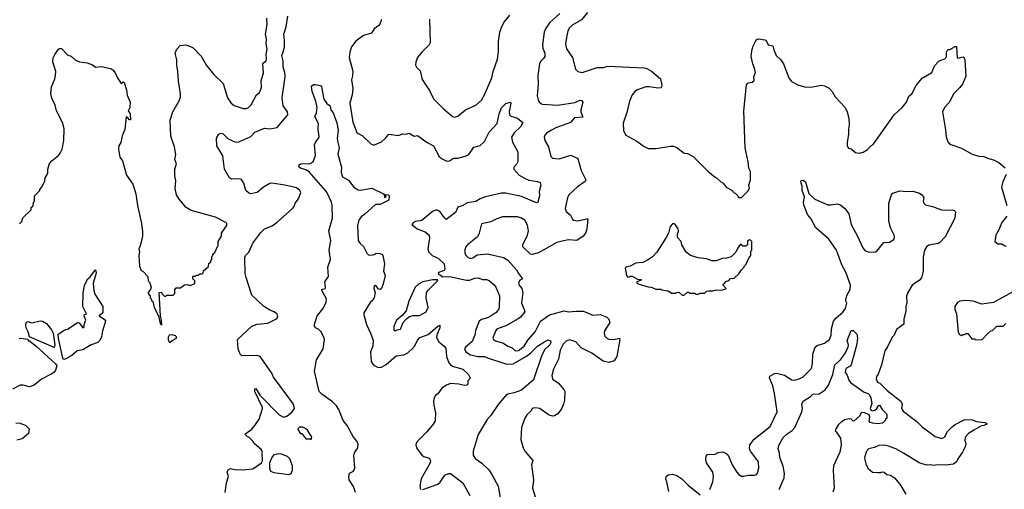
# Model space of a CAD drawing. Extents: x 1933546 to 2138868, y 524910 to 667279.
# Tile 444 of 466: x 2099391 to 2108657, y 590095 to 594511. Entities that reach past the tile are written whole.
import ezdxf

# ---------------------------------------------------------------- set-up
doc = ezdxf.new("R2010")
doc.units = 0

msp = doc.modelspace()

# ---------------------------------------------------------------- linework, layer by layer
at = {"layer": '0CON10XD'}
for points in [[(2104475, 594570.8), (2104378, 594482), (2104340, 594425), (2104328.1, 594395), (2104310, 594275), (2104313.7, 594243.7), (2104332.9, 594195), (2104332.5, 594165), (2104322, 594145), (2104292.8, 594117.2), (2104283.6, 594096.4), (2104265.7, 593985), (2104271.4, 593905), (2104261.4, 593795), (2104274.3, 593745), (2104290, 593725), (2104308.2, 593718.2), (2104455, 593708.2), (2104615, 593731.9), (2104665, 593754.2), (2104681.4, 593751.4), (2104690.8, 593735), (2104670.6, 593665), (2104671.4, 593645), (2104690, 593595), (2104612.3, 593587.7), (2104575, 593544.2), (2104436, 593494), (2104395, 593473.5), (2104347.4, 593442.6), (2104332.5, 593425), (2104327.5, 593405), (2104334.1, 593374.1), (2104366.9, 593315), (2104388.6, 593225), (2104405, 593209.4), (2104468.2, 593201.8), (2104576.2, 593236.2), (2104645, 593206.5), (2104674, 593094), (2104718.5, 593005), (2104711.1, 592988.9), (2104641.2, 592938.8), (2104557.5, 592865), (2104545.7, 592835.7), (2104524.6, 592735), (2104535, 592708.6), (2104575, 592673.3), (2104594.6, 592635), (2104606, 592625), (2104645, 592620.6), (2104725, 592640), (2104738, 592638), (2104728, 592542), (2104716.9, 592505), (2104695, 592475.8), (2104635, 592435.8), (2104555, 592440), (2104495, 592428.9), (2104445.5, 592414.5), (2104275, 592320), (2104215, 592304.3), (2104196.8, 592306.8), (2104126.8, 592376.8), (2104126.9, 592395), (2104170.9, 592485), (2104178.9, 592525), (2104169.5, 592579.5), (2104144.5, 592624.5), (2104115, 592645.8), (2104075, 592656.7), (2103933.8, 592656.2), (2103880.3, 592639.7), (2103825, 592610), (2103737, 592593), (2103716.2, 592505), (2103700, 592470), (2103605, 592394), (2103590.6, 592375), (2103576.7, 592335), (2103585, 592299.4), (2103612.5, 592275), (2103635, 592266.7), (2103655, 592270.9), (2103695, 592298.5), (2103795, 592307.9), (2103862.4, 592292.4), (2103945, 592274.2), (2103985, 592250.6), (2104065, 592159.2), (2104084, 592124), (2104123.3, 592075), (2104098.2, 592061.8), (2104084, 592035), (2104091.2, 592015), (2104116, 591985), (2104125.6, 591945.6), (2104112.2, 591845), (2104140, 591785), (2104143.3, 591765), (2104105, 591713.8), (2104083.3, 591696.7), (2103965, 591633.8), (2103883.8, 591605), (2103870.9, 591589.1), (2103848.6, 591535), (2103844.2, 591515), (2103848.8, 591505), (2103870.3, 591490.3), (2103945, 591470), (2103985, 591441.3), (2104025, 591425.4), (2104055, 591398.7), (2104085, 591401.4), (2104138.8, 591441.2), (2104172.8, 591497.2), (2104242, 591575), (2104292.5, 591675), (2104376.7, 591735), (2104515, 591772.5), (2104555, 591765.6), (2104625, 591771.8), (2104695, 591769.4), (2104729.1, 591759.1), (2104781.7, 591731.7), (2104855, 591740), (2104917.5, 591715), (2104936.1, 591696.1), (2104943.8, 591665), (2104893.2, 591585), (2104890.5, 591565), (2104899.2, 591535), (2104915, 591516.1), (2104935, 591507.2), (2104985, 591504.6), (2105035, 591515.6), (2105038.5, 591505), (2105010.9, 591345), (2104985, 591304), (2104935, 591288), (2104881.3, 591301.3), (2104774, 591375), (2104675, 591427.1), (2104625, 591482.7), (2104565, 591501.1), (2104535, 591488.8)], [(2104735, 594578.5), (2104679.4, 594510.6), (2104597.1, 594462.8), (2104566.2, 594435), (2104549.2, 594405), (2104537.5, 594345), (2104527.1, 594285), (2104536.5, 594236.5), (2104593.1, 594155), (2104622.5, 594045), (2104645, 594023.3), (2104685, 594014), (2104825, 594061.5), (2104885, 594062.5), (2104925, 594073.3), (2105267.3, 594057.3), (2105291.7, 594051.7), (2105336.6, 594026.6), (2105420, 593955), (2105432.5, 593895), (2105428.3, 593871.7), (2105395, 593867.5), (2105315, 593880), (2105285, 593878.8), (2105205, 593852), (2105181.2, 593835), (2105156, 593805), (2105130, 593745), (2105105, 593640), (2105071.7, 593538.3), (2105072, 593465), (2105095.8, 593425.8), (2105198.6, 593368.6), (2105267.9, 593317.9), (2105305, 593301.2), (2105380.7, 593299.3), (2105515, 593321.2), (2105545, 593321.2), (2105575, 593310), (2105645, 593257.5), (2105675, 593252.5), (2105730, 593225), (2105867, 593087), (2105935, 593030), (2105950, 593025), (2105990, 592985), (2106010, 592975), (2106040, 592935), (2106085, 592912.5), (2106113.6, 592883.6), (2106125, 592880), (2106150, 592855), (2106155, 592840), (2106185, 592840), (2106250, 592905), (2106250, 592915), (2106260, 592925), (2106252.5, 592955), (2106267.5, 593005), (2106267.5, 593085), (2106252.5, 593115), (2106247.5, 593175), (2106217.5, 593305), (2106206.7, 593655), (2106232, 593898), (2106245, 593916.2), (2106285, 593922.5), (2106301.7, 593938.3), (2106300, 593975), (2106316.9, 594015), (2106306.5, 594056.5), (2106290, 594095), (2106275.7, 594165), (2106280.6, 594215), (2106291.9, 594255), (2106326, 594325), (2106345, 594330), (2106405, 594320.6), (2106415.8, 594315), (2106435, 594276.2), (2106480, 594265), (2106487.8, 594227.8), (2106510, 594175), (2106553, 594133), (2106578.8, 594095), (2106629.4, 593965), (2106655, 593931.4), (2106715, 593899.4), (2106775, 593879.4), (2106835, 593875.7), (2106935, 593895.8), (2106965, 593890), (2107007.9, 593867.9), (2107037.2, 593837.2), (2107065, 593786.2), (2107158, 593685), (2107178.1, 593645), (2107192.2, 593585), (2107196.9, 593525), (2107190, 593475), (2107192, 593435), (2107176.7, 593355), (2107177.5, 593325), (2107191.7, 593301.7), (2107217, 593297), (2107255, 593262.5), (2107295, 593257.5), (2107330, 593265), (2107369.3, 593290.7), (2107400, 593325), (2107423, 593337), (2107620, 593615), (2107695, 593686.7), (2107736, 593735), (2107758.1, 593791.9), (2107786.7, 593815), (2107828.3, 593891.7), (2107885, 593961.2), (2107973.3, 594015), (2108001.2, 594078.8), (2108044.4, 594125.6), (2108096, 594144), (2108106.7, 594153.3), (2108112.5, 594165), (2108113.3, 594205), (2108125, 594230), (2108145, 594230), (2108195, 594260), (2108208.3, 594258.3), (2108211.7, 594151.7), (2108225, 594150), (2108265, 594163.3), (2108275, 594157.5), (2108283.8, 594135), (2108295, 593980), (2108264.3, 593905), (2108235, 593870)], [(2099388.3, 592591.7), (2099410, 592615), (2099421.7, 592648.3), (2099498.3, 592721.7), (2099500, 592745), (2099518.3, 592761.7), (2099520, 592795), (2099530, 592805), (2099530, 592855), (2099551.7, 592878.3), (2099580, 592905), (2099580, 592915), (2099600, 592935), (2099627.5, 592995), (2099632.5, 593025), (2099656.4, 593063.6), (2099657.5, 593105), (2099671.7, 593158.3), (2099693.3, 593185), (2099756.7, 593235), (2099773.3, 593255), (2099790, 593295), (2099806.2, 593375), (2099808.8, 593485), (2099793.8, 593545), (2099738.8, 593655), (2099726.4, 593706.4), (2099693.6, 593773.6), (2099683.3, 593815), (2099690.7, 593879.3), (2099722.5, 593955), (2099728.8, 593985), (2099730, 594025), (2099704.2, 594115), (2099707.7, 594152.3), (2099722.5, 594185), (2099757, 594233), (2099765, 594240), (2099785, 594240), (2099845, 594178.8), (2099875, 594168), (2099915, 594129.2), (2099955.6, 594115.6), (2100025, 594106), (2100075, 594085.6), (2100105, 594065.4), (2100165, 594070.6), (2100255, 594048.5), (2100275, 594034.4), (2100290, 594010), (2100315, 593957.5), (2100345, 593912.5), (2100363.6, 593926.4), (2100375, 593920), (2100395, 593852.5), (2100401.2, 593801.2), (2100431.5, 593735), (2100426.5, 593685), (2100411.2, 593655), (2100429.4, 593625), (2100435, 593570), (2100425, 593570), (2100409.3, 593589.3), (2100393, 593597), (2100380.3, 593479.7), (2100355, 593417.5), (2100342, 593355), (2100324.2, 593325.8), (2100320.8, 593295), (2100335, 593217.5), (2100360, 593185), (2100395, 593050), (2100455, 592963.3), (2100484.5, 592875), (2100500.9, 592765), (2100537.3, 592595), (2100546.9, 592515), (2100545.7, 592474.3), (2100526.2, 592385), (2100513.8, 592355), (2100518.8, 592325), (2100513.3, 592295), (2100517.5, 592195), (2100533.3, 592153.3), (2100550, 592145), (2100597.5, 592095), (2100600, 592055), (2100611.7, 592041.7), (2100627.5, 591995), (2100622.5, 591975), (2100600, 591945), (2100600, 591935), (2100620, 591915), (2100620, 591895), (2100630, 591885), (2100631.7, 591871.7), (2100645, 591860), (2100657.5, 591805), (2100697.5, 591725), (2100713, 591653), (2100728.3, 591641.7), (2100727, 591683), (2100717, 591727), (2100703, 591947), (2100725, 591950), (2100730, 591935), (2100755, 591910), (2100765, 591910), (2100775, 591920), (2100835, 591920), (2100850, 591935), (2100850, 591975), (2100865, 591990), (2100905, 591990), (2100943, 592017), (2100965, 592020), (2100995, 592012.5), (2101038.3, 592031.7), (2101040, 592055), (2101020, 592075), (2101021.7, 592098.3), (2101045, 592100), (2101055, 592110), (2101075, 592110), (2101085, 592120), (2101108.3, 592121.7), (2101118.3, 592131.7), (2101121.7, 592148.3), (2101168.3, 592191.7), (2101171.7, 592218.3), (2101190, 592235), (2101190, 592245), (2101200, 592255), (2101200, 592285), (2101210, 592295), (2101210, 592305), (2101228.3, 592321.7), (2101251.7, 592378.3), (2101260, 592385), (2101260, 592425), (2101290, 592475), (2101290, 592505), (2101340, 592575), (2101340, 592595), (2101330, 592605), (2101235, 592653.3), (2101005, 592716.7), (2100957.5, 592745), (2100892.7, 592822.7), (2100866.7, 592865), (2100853.8, 592925), (2100859.2, 592995), (2100851.7, 593041.7), (2100851.4, 593105), (2100865.8, 593155), (2100852.5, 593195), (2100860, 593245), (2100846.7, 593315), (2100814.5, 593414.5), (2100806.9, 593565), (2100831.4, 593645), (2100893, 593747), (2100904, 593784), (2100904.3, 593815), (2100884.4, 593934.4), (2100880, 594025), (2100870, 594085), (2100871.2, 594135), (2100853.3, 594195), (2100870, 594235), (2100903, 594267), (2100955, 594274), (2100999.6, 594259.5), (2101022.5, 594245), (2101098.8, 594168.8), (2101148.3, 594081.7), (2101217.5, 593995), (2101305, 593910), (2101346.2, 593775), (2101382.5, 593725), (2101410, 593705), (2101495, 593676.2), (2101525, 593676.2), (2101544.2, 593685.8), (2101570.4, 593709.5), (2101620.8, 593805), (2101646.7, 593825), (2101666.9, 593875), (2101664.5, 593935), (2101687.1, 594012.9), (2101680.5, 594095), (2101685, 594105.8), (2101710, 594125), (2101713.1, 594145), (2101710, 594185), (2101719.1, 594235), (2101710, 594285), (2101715, 594330), (2101704.6, 594375), (2101720.8, 594465), (2101716, 594525)], [(2101323.8, 590065), (2101336.7, 590155), (2101356.7, 590215), (2101342.5, 590255), (2101352.3, 590277.7), (2101375, 590290), (2101415, 590281.1), (2101485, 590279.5), (2101585, 590288), (2101666.4, 590343.6), (2101677, 590363), (2101672.5, 590435), (2101677.5, 590445), (2101667.5, 590465), (2101597, 590527), (2101586.4, 590546.4), (2101546.4, 590586.4), (2101535, 590590), (2101510, 590615), (2101575, 590660), (2101604.1, 590695.9), (2101643.3, 590755), (2101677.5, 590855), (2101677.5, 590865), (2101604.3, 591014.3), (2101605, 591040), (2101615, 591042.5), (2101652, 590982), (2101833.8, 590795), (2101875, 590773.3), (2101905, 590782.5), (2101955, 590822.5), (2101976.7, 590855), (2101968.8, 590895), (2101934.2, 590944.2), (2101779.3, 591149.3), (2101765, 591187.5), (2101655, 591344.4), (2101623.2, 591353.2), (2101481.7, 591351.7), (2101465.5, 591365), (2101446.2, 591415), (2101440, 591505), (2101575, 591630.8), (2101625, 591648.2), (2101725, 591656), (2101801.2, 591695), (2101814.3, 591705.7), (2101822, 591725), (2101810.8, 591745), (2101787.5, 591765), (2101745, 591780.9), (2101687.1, 591817.1), (2101575, 591922), (2101523.8, 592086.2), (2101512.9, 592125), (2101509.4, 592275), (2101517, 592293), (2101547.5, 592325), (2101585, 592411.2), (2101659.8, 592510.2), (2101695, 592544), (2101766.4, 592573.6), (2101815, 592607.1), (2101958.2, 592735), (2101973.8, 592755), (2101985, 592786), (2102014.5, 592825.5), (2102036.7, 592885), (2102028.8, 592905), (2101995, 592930), (2101885, 592955.7), (2101765, 592973.1), (2101745, 592969.5), (2101684.2, 592935.8), (2101625, 592885.6), (2101565, 592872.7), (2101545, 592882.2), (2101520.5, 592905), (2101501.1, 592975), (2101479.8, 593009.8), (2101464.4, 593014.4), (2101385, 593012.9), (2101364.2, 593024.2), (2101317.5, 593105), (2101301.7, 593231.7), (2101245.9, 593325.9), (2101244.1, 593395.9), (2101265, 593433.3), (2101285, 593443.8), (2101305, 593438), (2101350, 593395), (2101398.8, 593368.8), (2101425, 593358.8), (2101455, 593361.2), (2101565, 593414.2), (2101605, 593453.5), (2101695, 593492.5), (2101745, 593484.4), (2101815, 593496.2), (2101913.6, 593616.4), (2101910, 593645), (2101871.7, 593701.7), (2101860, 593775), (2101888.9, 593975), (2101886.9, 594015), (2101869.4, 594065), (2101870, 594125), (2101857.3, 594175), (2101870.2, 594209.8), (2101882.7, 594255), (2101883.6, 594315), (2101876.4, 594373.6), (2101900, 594445), (2101913.6, 594545)], [(2102795.6, 594514.4), (2102781.2, 594468.8), (2102771.1, 594455), (2102727.5, 594425), (2102701.2, 594385), (2102627.3, 594362.7), (2102555, 594309.2), (2102512.9, 594255), (2102497.8, 594205), (2102491.9, 594155), (2102526.6, 594026.6), (2102523.9, 593983.9), (2102514.3, 593945), (2102525.7, 593864.3), (2102518.6, 593805), (2102497.5, 593725), (2102527.2, 593547.2), (2102565, 593451.2), (2102575, 593440), (2102615, 593423.3), (2102695, 593342.5), (2102725, 593332.5), (2102795, 593363.8), (2102833.9, 593396.1), (2102865, 593436), (2102955, 593423.1), (2102995, 593437.1), (2103025, 593434), (2103055, 593443.8), (2103105, 593416.2), (2103135, 593423.3), (2103225, 593356.2), (2103285, 593325.8), (2103339.2, 593225), (2103362, 593205), (2103410, 593180), (2103435, 593183.2), (2103475, 593210), (2103515, 593207.9), (2103582.8, 593227.2), (2103617.5, 593245), (2103665, 593311.2), (2103725, 593328.8), (2103766, 593365), (2103807.7, 593452.3), (2103883.1, 593535), (2103903.1, 593626.9), (2103925, 593683.8), (2103965, 593724), (2104007, 593737), (2104012.5, 593725), (2103996.2, 593645), (2104000, 593615), (2104014.1, 593604.1), (2104075, 593584), (2104127.5, 593545), (2104105, 593503.8), (2104045, 593446.2), (2104020, 593405), (2104028.3, 593358.3), (2104075.8, 593275.8), (2104080, 593255), (2104078.8, 593175), (2104068.8, 593155), (2104040, 593125), (2104040, 593105), (2104090.6, 593050.6), (2104140.9, 593020.9), (2104183.2, 593003.2), (2104265, 592990.8), (2104289.6, 592979.5), (2104294, 592955), (2104280, 592895), (2104284, 592855), (2104266, 592795), (2104255, 592788), (2104115, 592847.8), (2103965, 592880), (2103925, 592881.4), (2103773.9, 592843.9), (2103725, 592825.6), (2103685, 592802.5), (2103605, 592790.5), (2103555, 592759.4), (2103515, 592749.4), (2103492.2, 592697.8), (2103405, 592633.8), (2103387.8, 592647.8), (2103348, 592705), (2103333.3, 592715), (2103315, 592722), (2103275, 592708.8), (2103175, 592624), (2103117.5, 592615), (2103097.5, 592605), (2103082.5, 592585), (2103132.5, 592545), (2103207, 592517), (2103245.8, 592485.8), (2103248.3, 592458.3), (2103233.3, 592355), (2103240, 592325), (2103272.5, 592295)], [(2103247.6, 594517.6), (2103254.4, 594295), (2103245.4, 594274.6), (2103175, 594206.2), (2103136.2, 594155), (2103120, 594115), (2103116.7, 594085), (2103125, 594063.3), (2103160.7, 594030.7), (2103179.3, 593949.3), (2103246.7, 593845), (2103285, 593767.5), (2103376.7, 593675), (2103465, 593600), (2103485, 593594), (2103515, 593603.8), (2103585, 593664), (2103685, 593706.2), (2103737.5, 593755), (2103763.1, 593796.9), (2103835.5, 593965), (2103846.2, 594025), (2103889.1, 594140.9), (2103898.3, 594208.3), (2103896.2, 594305), (2103910.4, 594395), (2103923.7, 594436.4), (2103947.5, 594485), (2104005, 594552.9)], [(2102550, 590065), (2102532.4, 590122.4), (2102491.9, 590185), (2102488.3, 590211.7), (2102494.6, 590245.5), (2102532.5, 590265), (2102545.7, 590295), (2102534.6, 590415), (2102543.8, 590445), (2102574.7, 590485), (2102575, 590520), (2102565.9, 590545), (2102533.8, 590585), (2102474.5, 590694.5), (2102435, 590743.8), (2102394.6, 590844.5), (2102371.7, 590881.7), (2102335, 590918.1), (2102235, 590988.6), (2102209.2, 591015), (2102166.7, 591205), (2102185.8, 591314.2), (2102246.7, 591415), (2102258.8, 591505), (2102254, 591525), (2102225, 591578), (2102206.6, 591596.6), (2102173.4, 591613.4), (2102162, 591635), (2102191.5, 591725), (2102247.5, 591795), (2102276.7, 591855), (2102278, 591885), (2102234.1, 591964.1), (2102233.3, 591975), (2102265, 591982), (2102269.7, 591990.3), (2102263.1, 592045), (2102298.8, 592095), (2102290, 592185), (2102315.8, 592255), (2102302, 592345), (2102320, 592435), (2102300.8, 592525), (2102335.5, 592645), (2102333.1, 592765), (2102326.7, 592795), (2102284.3, 592884.3), (2102268.5, 592905), (2102115, 593081.9), (2102085, 593100), (2102032.5, 593115), (2102017, 593127), (2102020, 593145), (2102034.2, 593155.8), (2102125, 593160), (2102153.3, 593175), (2102175.8, 593235), (2102166.7, 593335), (2102173.9, 593356.1), (2102208, 593405), (2102200.6, 593485), (2102204, 593534), (2102168, 593602), (2102183.8, 593635), (2102189.2, 593685), (2102179.2, 593745), (2102142.5, 593835), (2102136.7, 593885), (2102155, 593902.5), (2102175, 593902.5), (2102221.7, 593891.7), (2102230.7, 593880.7), (2102254.2, 593765), (2102282, 593722), (2102305, 593708), (2102314.2, 593695), (2102320, 593665), (2102340, 593635), (2102375, 593541.2), (2102389.1, 593475), (2102380, 593395), (2102386.2, 593356.2), (2102396.1, 593305), (2102385.5, 593245.6), (2102420.8, 593125), (2102417.3, 593072.7), (2102428.6, 593035), (2102485, 593002.9), (2102537.1, 592937.1), (2102575, 592911.4), (2102595, 592908.1), (2102706.1, 592926.1), (2102813.3, 592875), (2102822.5, 592865), (2102825, 592840), (2102840, 592845), (2102833.6, 592866.4), (2102860, 592865), (2102867.5, 592855), (2102865, 592813.3), (2102785, 592772.9), (2102745, 592773.8), (2102735, 592768.8), (2102638.8, 592681.2), (2102605, 592658), (2102582, 592625), (2102568.8, 592575), (2102576.2, 592435), (2102595, 592407.5), (2102627.3, 592377.3), (2102658, 592315), (2102675, 592300.8), (2102695, 592295.8), (2102726.4, 592303.6), (2102745, 592315.8), (2102785, 592311.1), (2102804.4, 592304.4), (2102810, 592295), (2102822.7, 592215), (2102816.4, 592146.4), (2102831.4, 592105), (2102812.4, 592027.6), (2102797.5, 591985), (2102785, 591974.2), (2102767.3, 591977.3), (2102745, 592008.8), (2102735, 592011.2), (2102725.9, 592004.1), (2102724.4, 591985), (2102738, 591945), (2102727.5, 591895), (2102715.8, 591875), (2102688.9, 591851.1), (2102628.5, 591755), (2102628.9, 591735), (2102655.7, 591645), (2102693.8, 591565), (2102716.7, 591496.7), (2102713.8, 591445), (2102693.8, 591385), (2102698.2, 591298.2), (2102713, 591273.1), (2102729.5, 591259.5), (2102765, 591241.4), (2102795, 591242.9), (2102840.6, 591269.4), (2102935, 591349.4), (2103005, 591360), (2103045, 591378.1), (2103083.7, 591416.3), (2103110.6, 591445), (2103135, 591496.2), (2103158.3, 591521.7), (2103235, 591551.2), (2103325, 591629.2), (2103345, 591637.5), (2103345.7, 591615), (2103315.7, 591545), (2103312.1, 591522.1), (2103335, 591481.2), (2103383.3, 591445), (2103401.7, 591421.7), (2103407.5, 591345), (2103429.4, 591285), (2103445.4, 591265.4), (2103465, 591253.3), (2103561.2, 591225), (2103615, 591176.2), (2103630, 591145), (2103627.5, 591135), (2103607.5, 591115), (2103610, 591085), (2103598, 591075), (2103575, 591070.4), (2103525, 591082.7), (2103445, 591089.6), (2103406.4, 591073.6), (2103365, 591046.4), (2103325, 590994.3), (2103305, 590977.5), (2103291.8, 590955), (2103285.4, 590925), (2103287.3, 590885), (2103303.8, 590815), (2103299.8, 590740.2), (2103283.1, 590706.9), (2103222.9, 590637.1)], [(2108235, 593870), (2108182.8, 593817.2), (2108136.6, 593733.4), (2108094.2, 593685), (2108076, 593645), (2108104.1, 593475), (2108108.3, 593408.3), (2108125, 593361.2), (2108145, 593340), (2108255, 593304), (2108355, 593248), (2108417.3, 593227.3), (2108465, 593224.2), (2108497.9, 593207.9), (2108555, 593194.4), (2108605, 593168.6), (2108665, 593116.7)], [(2105884.5, 590095), (2105913.9, 590165), (2105919.6, 590215), (2105912.9, 590255), (2105855.4, 590345), (2105848.2, 590375), (2105852.4, 590407.6), (2105865, 590421.2), (2105935, 590424.3), (2105965, 590440.8), (2106005, 590446.7), (2106035, 590435.6), (2106056.9, 590416.9), (2106095, 590324), (2106139.2, 590255), (2106160, 590235), (2106185, 590219.2), (2106205, 590217.5), (2106245, 590227.1), (2106305, 590227.5), (2106324.3, 590235.7), (2106333.2, 590246.8), (2106347.8, 590295), (2106342.5, 590355), (2106269.1, 590455), (2106260.5, 590475), (2106262.2, 590515), (2106302.6, 590567.4), (2106455, 590686.2), (2106520.8, 590825), (2106494.5, 590995), (2106477.3, 591067.3), (2106447.8, 591145), (2106450, 591160), (2106495, 591183.3), (2106513.9, 591186.1), (2106587.9, 591167.9), (2106655.8, 591125.8), (2106685, 591123.1), (2106726.6, 591133.4), (2106765, 591154.4), (2106835.8, 591225), (2106847.1, 591245), (2106851.4, 591285), (2106854, 591365), (2106877.7, 591432.3), (2106895, 591448), (2106965, 591470), (2107011.2, 591505), (2107027.1, 591545), (2107030.8, 591605), (2107048, 591675), (2107071.2, 591705), (2107138.7, 591761.3), (2107161.2, 591795), (2107175.7, 591845), (2107165.7, 591865.7), (2107165.7, 591884.3), (2107178.9, 591925), (2107206.5, 591975), (2107210, 592015), (2107165.9, 592135.9), (2107128.5, 592205), (2107078.9, 592345), (2107006.3, 592446.4), (2106882.1, 592555), (2106835, 592642.9), (2106805, 592680.8), (2106770.8, 592770.8), (2106766.1, 592795), (2106775.4, 592845.4), (2106755.7, 592905.7), (2106754.2, 592944.2), (2106743.3, 592985), (2106745, 592997.5), (2106765, 593002.5), (2106785, 592987.5), (2106817.9, 592877.9), (2106875, 592822.5), (2106995, 592770), (2107025, 592768.9), (2107085, 592780), (2107115, 592771.5), (2107156.7, 592735), (2107192.5, 592685), (2107216.4, 592586.4), (2107276.4, 592476.4), (2107326.6, 592366.6), (2107345, 592341.2), (2107375, 592328.2), (2107434.7, 592325.3), (2107455, 592330), (2107522, 592415), (2107575, 592418.5), (2107616.5, 592443.5), (2107623.2, 592465), (2107621.3, 592485), (2107584.4, 592554.4), (2107569.9, 592620.1), (2107569.3, 592785), (2107595.4, 592865), (2107609.3, 592880.7), (2107675, 592900.6), (2107735, 592894.8), (2107795, 592900), (2107859.9, 592879.9), (2107881.9, 592865), (2107895.8, 592845), (2107899.2, 592835), (2107891.9, 592805), (2107900, 592785), (2107915, 592770), (2107982.5, 592755), (2108065, 592722.9), (2108135, 592719.2), (2108165, 592724.2), (2108186.4, 592716.4), (2108196, 592705), (2108190.5, 592645), (2108099.7, 592470.3), (2108051.2, 592415), (2108035, 592407.1), (2107945, 592391.4), (2107924.5, 592375.5), (2107905.7, 592345), (2107892, 592278), (2107894.4, 592145), (2107877.3, 592085), (2107859.1, 592060.9), (2107790, 592015), (2107747.5, 591945), (2107737.8, 591912.2), (2107740.5, 591845), (2107730.5, 591815), (2107730, 591775), (2107711.4, 591695), (2107710.4, 591649.5), (2107641.8, 591598.2), (2107621.2, 591545), (2107602, 591525), (2107557.2, 591435), (2107531.5, 591398.5), (2107500, 591265), (2107471.1, 591178.9), (2107454.5, 591155), (2107452.5, 591135), (2107465, 591103.3), (2107485, 591093.3), (2107555, 591024), (2107682, 590925), (2107697, 590897), (2107689.6, 590855), (2107705, 590829.5), (2107832.9, 590732.9), (2107883.3, 590683.3), (2108005, 590592.2), (2108065.4, 590574.5), (2108095, 590585.8), (2108122.5, 590637.5), (2108166.3, 590683.7), (2108195, 590704.5), (2108285, 590750.6), (2108355, 590750), (2108396.1, 590733.9), (2108475, 590724), (2108493.3, 590715), (2108486.7, 590705), (2108465, 590694.2), (2108435, 590689.2), (2108368.8, 590651.2), (2108319.8, 590620.2), (2108289.2, 590585), (2108284.4, 590555), (2108295.7, 590525), (2108290, 590495), (2108264.3, 590445), (2108219.1, 590380.9), (2108207.5, 590352.5), (2108178.8, 590331.2), (2108105, 590321.1), (2108025.6, 590324.4), (2107995, 590320), (2107965, 590326.5), (2107925, 590321.4), (2107855.5, 590345.5), (2107707.5, 590435), (2107635, 590475.3), (2107556.2, 590505), (2107525, 590510), (2107475, 590506.2), (2107435, 590487.5), (2107380, 590475), (2107366.4, 590463.6), (2107357.5, 590445), (2107342.5, 590395), (2107343, 590377), (2107353.6, 590333.6), (2107372.5, 590295), (2107415, 590257.5), (2107465, 590252.5), (2107495, 590252.5), (2107505, 590260), (2107525, 590257.5), (2107550, 590235), (2107587.3, 590227.3), (2107625, 590203.3), (2107675, 590143.3), (2107728.7, 590048.7)], [(2108674.3, 593055), (2108642.5, 592985), (2108630, 592935), (2108681.9, 592765)], [(2108679.2, 592665), (2108633.3, 592605), (2108617, 592567), (2108605.8, 592534.2), (2108576.7, 592485), (2108566.1, 592426.1), (2108594.4, 592404.4), (2108632.5, 592405), (2108655, 592387.1), (2108675, 592382.9)], [(2105645, 591920), (2105675, 591950), (2105685, 591950), (2105695, 591940), (2105745, 591940), (2105755, 591930), (2105775, 591930), (2105795, 591940), (2105835, 591940), (2105853, 591957), (2105875, 591962.5), (2105915, 591962.5), (2105945, 591970), (2105995, 591967.5), (2106035, 591980), (2106040, 591985), (2106010, 592015), (2106010, 592025), (2106025, 592030), (2106035, 592050), (2106065, 592060), (2106081.7, 592078.3), (2106115, 592080), (2106159.3, 592120.7), (2106185, 592160), (2106210, 592185), (2106210, 592195), (2106228.3, 592211.7), (2106251.7, 592268.3), (2106270, 592295), (2106270, 592335), (2106280, 592345), (2106280, 592425), (2106265, 592440), (2106251.7, 592438.3), (2106241.7, 592428.3), (2106240, 592395), (2106225, 592380), (2106195, 592380), (2106178.3, 592398.3), (2106171.7, 592398.3), (2106145, 592360), (2106130, 592325), (2106085, 592280), (2106041.7, 592268.3), (2106003, 592267), (2105945, 592242.5), (2105905, 592242.5), (2105855, 592262.5), (2105775, 592272.5), (2105705, 592292.5), (2105663.6, 592323.6), (2105622.5, 592395), (2105617.5, 592425), (2105583, 592463), (2105580, 592485), (2105590, 592525), (2105586.2, 592545), (2105563, 592583), (2105551.7, 592591.7), (2105535, 592592.5), (2105513.3, 592565), (2105497.5, 592505), (2105476.1, 592463.9), (2105386.7, 592325), (2105345, 592282.5), (2105305, 592252.5), (2105255, 592227.5), (2105188.3, 592221.7), (2105137, 592193), (2105102.5, 592187.5), (2105090, 592175), (2105100, 592105), (2105115, 592090), (2105128.3, 592091.7), (2105135, 592100), (2105155, 592100), (2105205, 592070), (2105238.3, 592068.3), (2105238.3, 592061.7), (2105200, 592045), (2105200, 592035), (2105220, 592025), (2105305, 592000), (2105336.4, 591996.4), (2105378.3, 591978.3), (2105425, 591977.5), (2105435, 591970), (2105495, 591960), (2105525, 591940), (2105565, 591940), (2105573, 591947), (2105595, 591950), (2105625, 591920), (2105645, 591920)], [(2103272.5, 592295), (2103328.8, 592268.8), (2103385.7, 592215.7), (2103393.3, 592165), (2103385.7, 592154.3), (2103333.3, 592135), (2103330, 592125), (2103373, 592093), (2103435, 592096.2), (2103595, 592061.9), (2103625, 592063.1), (2103675, 592081.9), (2103705, 592084.4), (2103745, 592067.8), (2103785, 592066.9), (2103807.8, 592057.8), (2103855, 592018.8), (2103872.5, 591995), (2103905.6, 591915), (2103904, 591805), (2103895.8, 591785), (2103875, 591758.6), (2103829.2, 591725), (2103795, 591707.9), (2103738.3, 591691.7), (2103715.7, 591675), (2103680.3, 591589.7), (2103673.1, 591545), (2103647.7, 591485), (2103588.2, 591435), (2103577.1, 591415), (2103588.3, 591388.3), (2103635, 591360.9), (2103705, 591345.5), (2103764.6, 591345.4), (2103792.3, 591332.4), (2103975, 591270.8), (2104035, 591273.9), (2104161.9, 591348.1), (2104201.8, 591378.3), (2104265, 591441.9), (2104325, 591479.4), (2104365, 591500), (2104385, 591492.5), (2104388.8, 591475), (2104380, 591455), (2104331.6, 591408.4), (2104304.7, 591355.3), (2104226.2, 591123.8), (2104115, 591027.5), (2104045, 591002.2), (2103985, 590989.1), (2103964, 590975), (2103895, 590894.2), (2103820.5, 590785), (2103789.5, 590750.5), (2103705, 590610), (2103657.9, 590455), (2103658.8, 590415), (2103677.8, 590385), (2103740.4, 590340.4), (2103805, 590279.4), (2103835.5, 590235), (2103893.3, 590123.3), (2103913.1, 590015)], [(2099806.2, 591316.2), (2099797.7, 591327.7), (2099757, 591513), (2099753.8, 591555), (2099815, 591593.8), (2099847.1, 591602.9), (2099935, 591662.5), (2099950, 591660), (2099985, 591612.5), (2099997, 591623), (2099996.7, 591645), (2100013.8, 591685), (2099996.7, 591725), (2100002.3, 591737.7), (2100020, 591745), (2099986.2, 591815), (2099990, 591935), (2100002.5, 592015), (2100033.3, 592075), (2100055, 592092.5), (2100105, 592157.5), (2100110, 592135), (2100105.5, 592104.5), (2100082, 592035), (2100088, 591965), (2100098.8, 591928.8), (2100172.5, 591815), (2100173.3, 591755), (2100140, 591725), (2100198, 591685), (2100194, 591655), (2100170.8, 591585), (2100162.3, 591527.7), (2100147, 591493), (2100125.7, 591474.3), (2100065, 591453.8), (2099985, 591406), (2099932, 591398), (2099883.3, 591355), (2099825, 591320.8), (2099806.2, 591316.2)], [(2102925, 591586.7), (2102945, 591593.8), (2102975, 591602.5), (2103000, 591665), (2103030.4, 591699.5), (2103059.3, 591720.7), (2103095, 591728.8), (2103155, 591730.5), (2103216.7, 591765), (2103234.6, 591805), (2103216.1, 591895), (2103219.6, 591945), (2103238, 591972), (2103323.3, 592055), (2103326.4, 592066.4), (2103275, 592064.4), (2103186, 592045), (2103145.6, 592025), (2103111.4, 591995), (2103052.2, 591865), (2103027, 591773), (2102989.6, 591730.5), (2102937.5, 591685), (2102926.7, 591665), (2102911.2, 591625), (2102911.2, 591595), (2102925, 591586.7)], [(2108736.4, 591953.6), (2108555, 591853.3), (2108445, 591836.7), (2108363, 591863), (2108295, 591870), (2108237, 591863), (2108215, 591852.5), (2108192.5, 591815), (2108192.5, 591785), (2108207.5, 591745), (2108223, 591573), (2108235, 591550), (2108255, 591542.5), (2108265, 591550), (2108285, 591550), (2108295, 591560), (2108315, 591560), (2108351.7, 591511.7), (2108375, 591510), (2108385, 591500), (2108447, 591503), (2108500.7, 591559.3), (2108530, 591585), (2108545, 591590), (2108585, 591630), (2108645, 591630), (2108670, 591655)], [(2099715, 591430), (2099485, 591530), (2099472.5, 591575), (2099452.9, 591615), (2099450, 591645), (2099455, 591666.2), (2099466.4, 591673.6), (2099505, 591659.5), (2099585, 591680.8), (2099606.9, 591676.9), (2099643.9, 591653.9), (2099692, 591595), (2099705.8, 591565), (2099722.5, 591455), (2099715, 591430)], [(2099387.1, 591512.9), (2099403.4, 591516.6), (2099467, 591507), (2099471.7, 591491.7), (2099485, 591490), (2099545, 591442.5), (2099727.5, 591275), (2099740, 591255), (2099729.4, 591215), (2099715, 591196), (2099695, 591180.8), (2099595, 591132.5), (2099527.5, 591075), (2099485, 591060), (2099425, 591073.8), (2099395, 591074), (2099325, 591038)], [(2100805, 591476), (2100825.2, 591494.8), (2100865.8, 591515), (2100868.3, 591528.3), (2100857.7, 591537.7), (2100825, 591548.1), (2100796.6, 591543.4), (2100787.3, 591525), (2100787.7, 591505), (2100795, 591484), (2100805, 591476)], [(2106536.9, 590095), (2106586.2, 590203.8), (2106588.2, 590245), (2106575, 590312.5), (2106545.6, 590395), (2106542.5, 590435), (2106530, 590475), (2106535, 590507.5), (2106577.3, 590582.7), (2106615, 590618.2), (2106661.9, 590648.1), (2106685, 590676), (2106752.9, 590825), (2106758.1, 590855), (2106752.5, 590895), (2106762.5, 590925), (2106833.3, 590966.7), (2106855, 590990.6), (2106915, 590994.3), (2106933.3, 591005), (2106970, 591030), (2107001.9, 591075), (2107044.5, 591175.5), (2107062.3, 591265), (2107115, 591312.9), (2107161.7, 591378.3), (2107187.1, 591435), (2107190, 591455), (2107179.4, 591495), (2107215, 591587.5), (2107235, 591590), (2107270, 591555), (2107273.8, 591515), (2107267.5, 591465), (2107261.1, 591425), (2107214.3, 591265), (2107205, 591252.9), (2107165, 591230), (2107158, 591195), (2107178.5, 591168.5), (2107192.6, 591122.6), (2107210.4, 591100.4), (2107339.1, 591009.1), (2107375, 590996.9), (2107387.7, 590985), (2107401.9, 590955), (2107411.7, 590901.7), (2107395.6, 590855), (2107400.4, 590840.4), (2107415, 590833.9), (2107439.1, 590840.9), (2107455.7, 590855), (2107475, 590886.7), (2107485, 590883.3), (2107507, 590847), (2107547.5, 590805), (2107552.5, 590795), (2107550, 590765), (2107540, 590755), (2107540, 590745), (2107511.7, 590718.3), (2107465, 590710), (2107415, 590716.2), (2107394.2, 590724.2), (2107386.2, 590735), (2107392.5, 590775), (2107385, 590795.8), (2107345, 590815.7), (2107315, 590817.1), (2107305, 590806.2), (2107298.8, 590785), (2107245, 590738.1), (2107235, 590737.5), (2107215, 590755.6), (2107192.6, 590757.4), (2107155, 590748.6), (2107125, 590730.8), (2107095.5, 590704.5), (2107070, 590665), (2107066.7, 590645), (2107076, 590635), (2107115.7, 590575.7), (2107122.3, 590515), (2107107.7, 590445), (2107050.9, 590315), (2107047, 590275), (2107056.5, 590105), (2107043, 590067)], [(2104535, 591488.8), (2104505, 591460), (2104476.5, 591405), (2104460.4, 591319.6), (2104414.6, 591225), (2104399.1, 591165), (2104405, 591132), (2104457.5, 591095), (2104512, 591035), (2104521.2, 591015), (2104518, 590935), (2104509.2, 590895), (2104489.3, 590850.7), (2104455, 590804), (2104425, 590786), (2104405, 590782.5), (2104368.8, 590795), (2104285, 590854.3), (2104239.2, 590860.8), (2104215, 590856.2), (2104205, 590832.5), (2104162.5, 590795), (2104141.7, 590758.3), (2104113.8, 590675), (2104108, 590565), (2104128.8, 590485), (2104143.8, 590455), (2104220, 590365), (2104207.5, 590325), (2104226.2, 590185), (2104216.7, 590105), (2104246.7, 590015)], [(2099355, 590721.2), (2099395, 590716.7), (2099450, 590695), (2099480, 590665), (2099475, 590620), (2099415, 590570), (2099363, 590557)], [(2102135, 590560), (2102140, 590585), (2102096.4, 590656.4), (2102055, 590680), (2102025, 590680), (2102010, 590665), (2102020, 590635), (2102035, 590620), (2102045, 590620), (2102085, 590570), (2102125, 590570), (2102135, 590560)], [(2103222.9, 590637.1), (2103150, 590565), (2103126, 590535), (2103118, 590515), (2103125, 590486.7), (2103175, 590417.5), (2103195, 590403.8), (2103245, 590386.7), (2103256.7, 590365), (2103254, 590345), (2103169.6, 590195), (2103157.6, 590127.6), (2103164.2, 590095)], [(2101925, 590234), (2101947.5, 590245), (2101957.5, 590275), (2101957.5, 590315), (2101933, 590383), (2101910, 590405), (2101856.4, 590426.4), (2101825, 590430), (2101780, 590415), (2101762.5, 590395), (2101741.2, 590345), (2101742.5, 590295), (2101752, 590265), (2101782.6, 590252.6), (2101925, 590234)], [(2103185, 590094.4), (2103325, 590142.5), (2103348.8, 590161.2), (2103392.2, 590227.8), (2103425, 590242.9), (2103445, 590242.5), (2103561.2, 590155), (2103627.9, 590037.9)], [(2105498.6, 590075), (2105482.5, 590165), (2105470.7, 590190.7), (2105473.6, 590216.4), (2105495, 590230), (2105535, 590236.7), (2105576.7, 590225), (2105622, 590195), (2105681.4, 590135), (2105795, 590042.2)]]:
    msp.add_lwpolyline(points, dxfattribs=at)

doc.saveas('drawing.dxf')
